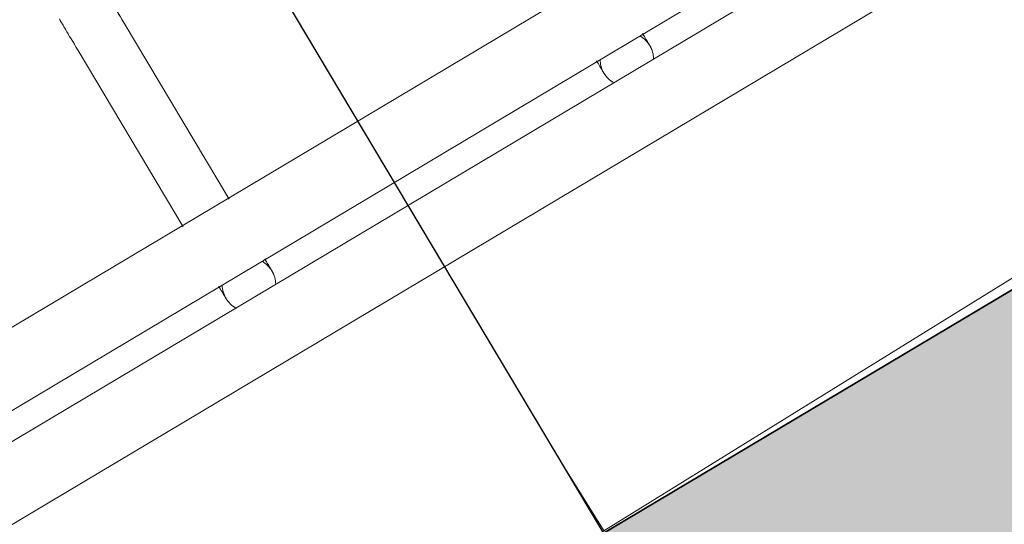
# Model space of a CAD drawing. Header units: metres. Extents: x 127444 to 127966, y 464485 to 464708.
# Tile 269 of 425: x 127922.6222 to 127922.7325, y 464649.1569 to 464649.2134. Entities that reach past the tile are written whole.
import ezdxf

# ---------------------------------------------------------------- set-up
doc = ezdxf.new("R2010")
doc.units = ezdxf.units.M
doc.layers.get('Defpoints').update_dxf_attribs({"color": 181, "lineweight": 25})
for name, color, linetype, lineweight in [('A-FLOR-HRAL', 11, 'Continuous', 9), ('B-WE-VH-VERHARDING_BETONSTRAATSTEEN-A-200', 8, 'Continuous', 9), ('N-WE-VH-VERHARDING_BETON-A', 252, 'Continuous', 18), ('N-WE-VH-VERHARDING_BETON-G', 252, 'Continuous', 35), ('S-BEAM', 12, 'Continuous', 9)]:
    doc.layers.add(name, color=color, linetype=linetype, lineweight=lineweight)

# ---------------------------------------------------------------- blocks, each defined once
blk = doc.blocks.new('34_22_B_BNP_Hekwerk_Integra_Schuin - Integra_Schuin_1000-4876941--2_00_00')
at = {"layer": 'A-FLOR-HRAL'}
for p, q in [((2736.97, 9.5), (-1956.09, 9.5)), ((-1956.09, 1.5), (2736.97, 1.5)), ((2736.97, -1.5), (-1956.09, -1.5)), ((-1956.09, -9.5), (2736.97, -9.5))]:
    blk.add_line(p, q, dxfattribs=at)
at = {"layer": 'S-BEAM'}
for p, q in [((-1842.24, 32.34), (-1842.24, 9.35)), ((-1842.24, 32.34), (-1842.24, 9.35)), ((-1842.24, 32.34), (-1842.24, 9.35)), ((-1842.24, 32.34), (-1842.24, 9.36)), ((-1836.24, 9.35), (-1836.24, 32.34)), ((-1836.24, 9.35), (-1836.24, 32.34)), ((-1836.24, 9.35), (-1836.24, 32.34)), ((-1836.24, 9.36), (-1836.24, 32.34))]:
    blk.add_line(p, q, dxfattribs=at)
at = {"layer": 'S-BEAM', "flags": 128}
for points in [[(-1842.24, 36.13), (-1842.24, 36.25), (-1842.23, 36.36), (-1842.22, 36.48)], [(-1842.24, 32.34), (-1842.24, 32.75), (-1842.24, 33.15), (-1842.24, 33.52), (-1842.24, 33.87), (-1842.24, 34.2), (-1842.24, 34.5), (-1842.24, 34.78), (-1842.24, 35.03), (-1842.24, 35.26), (-1842.24, 35.46), (-1842.24, 35.64), (-1842.24, 35.78), (-1842.24, 35.91), (-1842.24, 36), (-1842.24, 36.07), (-1842.24, 36.11), (-1842.24, 36.13)], [(-1842.24, 36.13), (-1842.24, 36.11), (-1842.24, 36.07), (-1842.24, 36), (-1842.24, 35.91), (-1842.24, 35.79), (-1842.24, 35.64), (-1842.24, 35.46), (-1842.24, 35.26), (-1842.24, 35.04), (-1842.24, 34.78), (-1842.24, 34.51), (-1842.24, 34.2), (-1842.24, 33.88), (-1842.24, 33.53), (-1842.24, 33.16), (-1842.24, 32.76), (-1842.24, 32.34), (-1842.24, 32.34)], [(-1836.24, 32.34), (-1836.24, 32.75), (-1836.24, 33.15), (-1836.24, 33.52), (-1836.24, 33.87), (-1836.24, 34.2), (-1836.24, 34.5), (-1836.24, 34.78), (-1836.24, 35.03), (-1836.24, 35.26), (-1836.24, 35.46), (-1836.24, 35.64), (-1836.24, 35.78), (-1836.24, 35.91), (-1836.24, 36), (-1836.24, 36.07), (-1836.24, 36.11), (-1836.24, 36.13)], [(-1836.24, 36.13), (-1836.24, 36.11), (-1836.24, 36.07), (-1836.24, 36), (-1836.24, 35.91), (-1836.24, 35.79), (-1836.24, 35.64), (-1836.24, 35.46), (-1836.24, 35.26), (-1836.24, 35.04), (-1836.24, 34.78), (-1836.24, 34.51), (-1836.24, 34.2), (-1836.24, 33.88), (-1836.24, 33.53), (-1836.24, 33.16), (-1836.24, 32.76), (-1836.24, 32.34), (-1836.24, 32.34)], [(-1842.24, 34.2), (-1842.24, 33.88), (-1842.24, 33.53), (-1842.24, 33.16), (-1842.24, 32.76), (-1842.24, 32.34), (-1842.24, 32.34)], [(-1842.24, 32.34), (-1842.24, 32.75), (-1842.24, 33.15), (-1842.24, 33.52), (-1842.24, 33.87), (-1842.24, 34.2)], [(-1842.24, 1.58), (-1842.24, 1.38), (-1842.24, 1.19), (-1842.24, 1.02), (-1842.24, 0.86), (-1842.24, 0.71), (-1842.24, 0.58), (-1842.24, 0.46), (-1842.24, 0.35), (-1842.24, 0.26), (-1842.24, 0.18), (-1842.24, 0.12), (-1842.24, 0.07), (-1842.24, 0.03), (-1842.24, 0.01), (-1842.24, 0)], [(-1842.24, 1.58), (-1842.24, 1.38), (-1842.24, 1.19), (-1842.24, 1.02), (-1842.24, 0.86), (-1842.24, 0.71), (-1842.24, 0.58), (-1842.24, 0.46), (-1842.24, 0.35), (-1842.24, 0.26), (-1842.24, 0.18), (-1842.24, 0.12), (-1842.24, 0.07), (-1842.24, 0.03), (-1842.24, 0.01), (-1842.24, 0)], [(-1842.24, 0), (-1842.24, 0.01), (-1842.24, 0.03), (-1842.24, 0.06), (-1842.24, 0.11), (-1842.24, 0.18), (-1842.24, 0.26), (-1842.24, 0.35), (-1842.24, 0.46), (-1842.24, 0.58), (-1842.24, 0.71), (-1842.24, 0.86), (-1842.24, 1.02), (-1842.24, 1.19), (-1842.24, 1.37), (-1842.24, 1.57)], [(-1842.24, 0), (-1842.24, 0.01), (-1842.24, 0.03), (-1842.24, 0.06), (-1842.24, 0.11), (-1842.24, 0.18), (-1842.24, 0.26), (-1842.24, 0.35), (-1842.24, 0.46), (-1842.24, 0.58), (-1842.24, 0.71), (-1842.24, 0.86), (-1842.24, 1.02), (-1842.24, 1.19), (-1842.24, 1.37), (-1842.24, 1.57)], [(-1836.24, 1.58), (-1836.24, 1.38), (-1836.24, 1.19), (-1836.24, 1.02), (-1836.24, 0.86), (-1836.24, 0.71), (-1836.24, 0.58), (-1836.24, 0.46), (-1836.24, 0.35), (-1836.24, 0.26), (-1836.24, 0.18), (-1836.24, 0.12), (-1836.24, 0.07), (-1836.24, 0.03), (-1836.24, 0.01), (-1836.24, 0)], [(-1836.24, 1.58), (-1836.24, 1.38), (-1836.24, 1.19), (-1836.24, 1.02), (-1836.24, 0.86), (-1836.24, 0.71), (-1836.24, 0.58), (-1836.24, 0.46), (-1836.24, 0.35), (-1836.24, 0.26), (-1836.24, 0.18), (-1836.24, 0.12), (-1836.24, 0.07), (-1836.24, 0.03), (-1836.24, 0.01), (-1836.24, 0)], [(-1836.24, 0), (-1836.24, 0.01), (-1836.24, 0.03), (-1836.24, 0.06), (-1836.24, 0.11), (-1836.24, 0.18), (-1836.24, 0.26), (-1836.24, 0.35), (-1836.24, 0.46), (-1836.24, 0.58), (-1836.24, 0.71), (-1836.24, 0.86), (-1836.24, 1.02), (-1836.24, 1.19), (-1836.24, 1.37), (-1836.24, 1.57)], [(-1836.24, 0), (-1836.24, 0.01), (-1836.24, 0.03), (-1836.24, 0.06), (-1836.24, 0.11), (-1836.24, 0.18), (-1836.24, 0.26), (-1836.24, 0.35), (-1836.24, 0.46), (-1836.24, 0.58), (-1836.24, 0.71), (-1836.24, 0.86), (-1836.24, 1.02), (-1836.24, 1.19), (-1836.24, 1.37), (-1836.24, 1.57)], [(-1792.94, 1.58), (-1792.94, 1.38), (-1792.94, 1.19), (-1792.94, 1.02), (-1792.94, 0.86), (-1792.94, 0.71), (-1792.94, 0.58), (-1792.94, 0.46), (-1792.94, 0.35), (-1792.94, 0.26), (-1792.94, 0.18), (-1792.94, 0.12), (-1792.94, 0.07), (-1792.94, 0.03), (-1792.94, 0.01), (-1792.94, 0)], [(-1792.94, 1.58), (-1792.94, 1.38), (-1792.94, 1.19), (-1792.94, 1.02), (-1792.94, 0.86), (-1792.94, 0.71), (-1792.94, 0.58), (-1792.94, 0.46), (-1792.94, 0.35), (-1792.94, 0.26), (-1792.94, 0.18), (-1792.94, 0.12), (-1792.94, 0.07), (-1792.94, 0.03), (-1792.94, 0.01), (-1792.94, 0)], [(-1792.94, 0), (-1792.94, 0.01), (-1792.94, 0.03), (-1792.94, 0.06), (-1792.94, 0.11), (-1792.94, 0.18), (-1792.94, 0.26), (-1792.94, 0.35), (-1792.94, 0.46), (-1792.94, 0.58), (-1792.94, 0.71), (-1792.94, 0.86), (-1792.94, 1.02), (-1792.94, 1.19), (-1792.94, 1.37), (-1792.94, 1.57)], [(-1792.94, 0), (-1792.94, 0.01), (-1792.94, 0.03), (-1792.94, 0.06), (-1792.94, 0.11), (-1792.94, 0.18), (-1792.94, 0.26), (-1792.94, 0.35), (-1792.94, 0.46), (-1792.94, 0.58), (-1792.94, 0.71), (-1792.94, 0.86), (-1792.94, 1.02), (-1792.94, 1.19), (-1792.94, 1.37), (-1792.94, 1.57)], [(-1786.94, 1.58), (-1786.94, 1.38), (-1786.94, 1.19), (-1786.94, 1.02), (-1786.94, 0.86), (-1786.94, 0.71), (-1786.94, 0.58), (-1786.94, 0.46), (-1786.94, 0.35), (-1786.94, 0.26), (-1786.94, 0.18), (-1786.94, 0.12), (-1786.94, 0.07), (-1786.94, 0.03), (-1786.94, 0.01), (-1786.94, 0)], [(-1786.94, 1.58), (-1786.94, 1.38), (-1786.94, 1.19), (-1786.94, 1.02), (-1786.94, 0.86), (-1786.94, 0.71), (-1786.94, 0.58), (-1786.94, 0.46), (-1786.94, 0.35), (-1786.94, 0.26), (-1786.94, 0.18), (-1786.94, 0.12), (-1786.94, 0.07), (-1786.94, 0.03), (-1786.94, 0.01), (-1786.94, 0)], [(-1786.94, 0), (-1786.94, 0.01), (-1786.94, 0.03), (-1786.94, 0.06), (-1786.94, 0.11), (-1786.94, 0.18), (-1786.94, 0.26), (-1786.94, 0.35), (-1786.94, 0.46), (-1786.94, 0.58), (-1786.94, 0.71), (-1786.94, 0.86), (-1786.94, 1.02), (-1786.94, 1.19), (-1786.94, 1.37), (-1786.94, 1.57)], [(-1786.94, 0), (-1786.94, 0.01), (-1786.94, 0.03), (-1786.94, 0.06), (-1786.94, 0.11), (-1786.94, 0.18), (-1786.94, 0.26), (-1786.94, 0.35), (-1786.94, 0.46), (-1786.94, 0.58), (-1786.94, 0.71), (-1786.94, 0.86), (-1786.94, 1.02), (-1786.94, 1.19), (-1786.94, 1.37), (-1786.94, 1.57)], [(-1842.19, -0.54), (-1842.21, -0.42), (-1842.23, -0.3), (-1842.24, -0.18), (-1842.24, -0.06), (-1842.24, 0)], [(-1842.19, -0.54), (-1842.21, -0.42), (-1842.23, -0.3), (-1842.24, -0.18), (-1842.24, -0.06), (-1842.24, 0)], [(-1836.24, 0), (-1836.24, -0.12), (-1836.25, -0.24), (-1836.26, -0.36), (-1836.28, -0.48), (-1836.3, -0.6)], [(-1836.24, 0), (-1836.24, -0.12), (-1836.25, -0.24), (-1836.26, -0.36), (-1836.28, -0.48), (-1836.3, -0.6)], [(-1792.89, -0.54), (-1792.91, -0.42), (-1792.92, -0.3), (-1792.93, -0.18), (-1792.94, -0.06), (-1792.94, 0)], [(-1792.89, -0.54), (-1792.91, -0.42), (-1792.92, -0.3), (-1792.93, -0.18), (-1792.94, -0.06), (-1792.94, 0)], [(-1786.94, 0), (-1786.94, -0.12), (-1786.95, -0.24), (-1786.96, -0.36), (-1786.98, -0.48), (-1787, -0.6)], [(-1786.94, 0), (-1786.94, -0.12), (-1786.95, -0.24), (-1786.96, -0.36), (-1786.98, -0.48), (-1787, -0.6)], [(-1841.81, -1.55), (-1841.87, -1.44), (-1841.93, -1.34), (-1841.98, -1.23)], [(-1841.81, -1.55), (-1841.87, -1.44), (-1841.93, -1.34), (-1841.98, -1.23)], [(-1792.51, -1.55), (-1792.57, -1.44), (-1792.63, -1.34), (-1792.68, -1.23)], [(-1792.51, -1.55), (-1792.57, -1.44), (-1792.63, -1.34), (-1792.68, -1.23)]]:
    blk.add_lwpolyline(points, dxfattribs=at)
at = {"layer": 'S-BEAM'}
for centre, start, end in [((-1839.24, 0), 150, 180), ((-1839.24, 0), 0, 30), ((-1789.94, 0), 150, 180), ((-1789.94, 0), 0, 30), ((-1839.24, 0), 165, 180), ((-1839.24, 0), 180, 210), ((-1839.24, 0), 180, 195), ((-1839.24, 0), 330, 0), ((-1839.24, 0), 0, 15), ((-1839.24, 0), 345, 0), ((-1789.94, 0), 165, 180), ((-1789.94, 0), 180, 210), ((-1789.94, 0), 180, 195), ((-1789.94, 0), 330, 0), ((-1789.94, 0), 0, 15), ((-1789.94, 0), 345, 0), ((-1839.24, 0), 207.2106, 210)]:
    blk.add_arc(centre, 3, start, end, dxfattribs=at)

msp = doc.modelspace()

# ---------------------------------------------------------------- hatches: boundary and pattern name
at = {"layer": 'B-WE-VH-VERHARDING_BETONSTRAATSTEEN-A-200'}
h = msp.add_hatch(dxfattribs=at)
h.set_pattern_fill('AVH-BSS_KEIFORMAAT_ELLEBOOG-SO', color=256, angle=1, pattern_type=2)
h.set_pattern_definition([(31.81611, (127908.58607, 464613.06392), (0.03386772, 0.14457862), [0.315, -0.105]), (301.81611, (127908.47536, 464613.24236), (0.03386772, 0.14457862), [0.315, -0.105])])
h.paths.add_polyline_path([(127940.57923, 464651.66311), (127937.65926, 464649.92134), (127938.01786, 464649.32017), (127940.93783, 464651.06194)], flags=16)
h.paths.add_polyline_path([(127944.2228, 464653.02142), (127943.8642, 464653.62259), (127940.94423, 464651.88083), (127941.30283, 464651.27966)], flags=16)
edge = h.paths.add_edge_path(flags=16)
edge.add_arc((127917.88105, 464700.47107), 0.4, 30.8149, 210.8149)
edge.add_line((127917.53752, 464700.26616), (127921.37951, 464693.82496))
edge.add_arc((127921.72304, 464694.02987), 0.4, 210.8149, 390.8149)
edge.add_line((127922.06657, 464694.23477), (127918.22458, 464700.67597))
edge = h.paths.add_edge_path()
edge.add_line((127929.24995, 464697.53579), (127928.80329, 464697.26935))
edge.add_line((127928.80329, 464697.26935), (127928.62665, 464697.56548))
edge.add_line((127928.62665, 464697.56548), (127924.41416, 464695.05272))
edge.add_line((127924.41416, 464695.05272), (127919.91876, 464702.589))
edge.add_arc((127922.49521, 464704.12585), 3, 146.6578, 210.81611, ccw=False)
edge.add_line((127919.989, 464705.77476), (127913.63025, 464701.98178))
edge.add_arc((127913.33915, 464701.57526), 0.5, 30.8162, 54.3942, ccw=False)
edge.add_line((127913.76856, 464701.8314), (127919.60859, 464692.04091))
edge.add_arc((127919.17411, 464691.7839), 0.50481, -52.9525, 30.6058, ccw=False)
edge.add_line((127919.47824, 464691.381), (127915.65218, 464689.09885))
edge.add_line((127915.65218, 464689.09885), (127916.2004, 464688.17979))
edge.add_line((127916.2004, 464688.17979), (127915.59923, 464687.82119))
edge.add_line((127915.59923, 464687.82119), (127915.05101, 464688.74026))
edge.add_line((127915.05101, 464688.74026), (127913.20424, 464687.63872))
edge.add_line((127913.20424, 464687.63872), (127914.89256, 464684.76207))
edge.add_line((127914.89256, 464684.76207), (127915.59184, 464684.79392))
edge.add_line((127915.59184, 464684.79392), (127915.63332, 464683.88302))
edge.add_line((127915.63332, 464683.88302), (127917.341, 464684.90122))
edge.add_line((127917.341, 464684.90122), (127916.77749, 464685.84591))
edge.add_line((127916.77749, 464685.84591), (127917.37866, 464686.20451))
edge.add_line((127917.37866, 464686.20451), (127918.50568, 464684.31512))
edge.add_line((127918.50568, 464684.31512), (127917.90451, 464683.95652))
edge.add_line((127917.90451, 464683.95652), (127919.08277, 464681.98124))
edge.add_line((127919.08277, 464681.98124), (127919.68394, 464682.33984))
edge.add_line((127919.68394, 464682.33984), (127921.4257, 464679.41987))
edge.add_line((127921.4257, 464679.41987), (127920.82453, 464679.06127))
edge.add_line((127920.82453, 464679.06127), (127922.00279, 464677.08599))
edge.add_line((127922.00279, 464677.08599), (127922.60396, 464677.44459))
edge.add_line((127922.60396, 464677.44459), (127923.73098, 464675.5552))
edge.add_line((127923.73098, 464675.5552), (127923.12981, 464675.1966))
edge.add_line((127923.12981, 464675.1966), (127924.61544, 464672.70603))
edge.add_line((127924.61544, 464672.70603), (127925.21661, 464673.06463))
edge.add_line((127925.21661, 464673.06463), (127926.34363, 464671.17523))
edge.add_line((127926.34363, 464671.17523), (127927.82926, 464668.68467))
edge.add_line((127927.82926, 464668.68467), (127928.95628, 464666.79527))
edge.add_line((127928.95628, 464666.79527), (127930.44191, 464664.30471))
edge.add_line((127930.44191, 464664.30471), (127931.56893, 464662.41531))
edge.add_line((127931.56893, 464662.41531), (127930.96776, 464662.05671))
edge.add_line((127930.96776, 464662.05671), (127932.45339, 464659.56615))
edge.add_line((127932.45339, 464659.56615), (127933.05456, 464659.92475))
edge.add_line((127933.05456, 464659.92475), (127934.18159, 464658.03535))
edge.add_line((127934.18159, 464658.03535), (127933.58041, 464657.67675))
edge.add_line((127933.58041, 464657.67675), (127933.90059, 464657.13999))
edge.add_line((127933.90059, 464657.13999), (127935.47222, 464658.07747))
edge.add_line((127935.47222, 464658.07747), (127936.59925, 464656.18808))
edge.add_line((127936.59925, 464656.18808), (127934.70986, 464655.06105))
edge.add_line((127934.70986, 464655.06105), (127933.96704, 464656.30634))
edge.add_line((127933.96704, 464656.30634), (127931.26177, 464654.69264))
edge.add_line((127931.26177, 464654.69264), (127931.62037, 464654.09147))
edge.add_line((127931.62037, 464654.09147), (127931.0192, 464653.73287))
edge.add_line((127931.0192, 464653.73287), (127930.66068, 464654.33409))
edge.add_line((127930.66068, 464654.33409), (127926.95213, 464652.12194))
edge.add_line((127926.95213, 464652.12194), (127930.18506, 464645.46298))
edge.add_line((127930.18506, 464645.46298), (127936.19927, 464649.05046))
edge.add_line((127936.19927, 464649.05046), (127936.55787, 464648.44929))
edge.add_line((127936.55787, 464648.44929), (127921.0133, 464639.17694))
edge.add_line((127921.0133, 464639.17694), (127920.84681, 464639.45605))
edge.add_line((127920.84681, 464639.45605), (127918.35625, 464637.97043))
edge.add_line((127918.35625, 464637.97043), (127918.90695, 464637.0472))
edge.add_line((127918.90695, 464637.0472), (127917.01756, 464635.92018))
edge.add_line((127917.01756, 464635.92018), (127916.46685, 464636.8434))
edge.add_line((127916.46685, 464636.8434), (127913.97628, 464635.35778))
edge.add_line((127913.97628, 464635.35778), (127914.14278, 464635.07866))
edge.add_line((127914.14278, 464635.07866), (127912.25338, 464633.95164))
edge.add_line((127912.25338, 464633.95164), (127915.11458, 464629.155))
edge.add_line((127915.11458, 464629.155), (127902.72187, 464621.76273))
edge.add_line((127902.72187, 464621.76273), (127903.5901, 464620.30719))
edge.add_line((127903.5901, 464620.30719), (127904.08821, 464620.60432))
edge.add_line((127904.08821, 464620.60432), (127904.44681, 464620.00315))
edge.add_line((127904.44681, 464620.00315), (127903.9487, 464619.70602))
edge.add_line((127903.9487, 464619.70602), (127905.69046, 464616.78605))
edge.add_line((127905.69046, 464616.78605), (127906.18858, 464617.08317))
edge.add_line((127906.18858, 464617.08317), (127906.54718, 464616.482))
edge.add_line((127906.54718, 464616.482), (127906.04906, 464616.18488))
edge.add_line((127906.04906, 464616.18488), (127907.79083, 464613.2649))
edge.add_line((127907.79083, 464613.2649), (127908.28894, 464613.56203))
edge.add_line((127908.28894, 464613.56203), (127908.58607, 464613.06392))
edge.add_line((127908.58607, 464613.06392), (127911.67781, 464614.90814))
edge.add_line((127911.67781, 464614.90814), (127911.38068, 464615.40625))
edge.add_line((127911.38068, 464615.40625), (127922.07294, 464621.78419))
edge.add_line((127922.07294, 464621.78419), (127922.37006, 464621.28608))
edge.add_line((127922.37006, 464621.28608), (127924.86063, 464622.7717))
edge.add_line((127924.86063, 464622.7717), (127924.5635, 464623.26982))
edge.add_line((127924.5635, 464623.26982), (127926.4529, 464624.39684))
edge.add_line((127926.4529, 464624.39684), (127926.75002, 464623.89873))
edge.add_line((127926.75002, 464623.89873), (127929.24059, 464625.38436))
edge.add_line((127929.24059, 464625.38436), (127928.94347, 464625.88247))
edge.add_line((127928.94347, 464625.88247), (127930.83286, 464627.00949))
edge.add_line((127930.83286, 464627.00949), (127931.12999, 464626.51138))
edge.add_line((127931.12999, 464626.51138), (127933.62055, 464627.99701))
edge.add_line((127933.62055, 464627.99701), (127933.32343, 464628.49512))
edge.add_line((127933.32343, 464628.49512), (127935.21282, 464629.62214))
edge.add_line((127935.21282, 464629.62214), (127935.50995, 464629.12403))
edge.add_line((127935.50995, 464629.12403), (127938.00051, 464630.60966))
edge.add_line((127938.00051, 464630.60966), (127937.96978, 464630.66119))
edge.add_line((127937.96978, 464630.66119), (127938.61389, 464631.0454))
edge.add_line((127938.61389, 464631.0454), (127938.3475, 464631.49198))
edge.add_line((127938.3475, 464631.49198), (127938.94867, 464631.85058))
edge.add_line((127938.94867, 464631.85058), (127939.21506, 464631.404))
edge.add_line((127939.21506, 464631.404), (127942.99385, 464633.65805))
edge.add_line((127942.99385, 464633.65805), (127942.72746, 464634.10463))
edge.add_line((127942.72746, 464634.10463), (127943.32863, 464634.46323))
edge.add_line((127943.32863, 464634.46323), (127943.59502, 464634.01665))
edge.add_line((127943.59502, 464634.01665), (127947.37381, 464636.2707))
edge.add_line((127947.37381, 464636.2707), (127947.10742, 464636.71728))
edge.add_line((127947.10742, 464636.71728), (127947.70859, 464637.07588))
edge.add_line((127947.70859, 464637.07588), (127947.97498, 464636.6293))
edge.add_line((127947.97498, 464636.6293), (127951.75377, 464638.88335))
edge.add_line((127951.75377, 464638.88335), (127951.48738, 464639.32993))
edge.add_line((127951.48738, 464639.32993), (127952.08855, 464639.68853))
edge.add_line((127952.08855, 464639.68853), (127952.35494, 464639.24195))
edge.add_line((127952.35494, 464639.24195), (127956.13373, 464641.496))
edge.add_line((127956.13373, 464641.496), (127955.86734, 464641.94258))
edge.add_line((127955.86734, 464641.94258), (127956.46851, 464642.30118))
edge.add_line((127956.46851, 464642.30118), (127956.7349, 464641.8546))
edge.add_line((127956.7349, 464641.8546), (127960.51369, 464644.10865))
edge.add_line((127960.51369, 464644.10865), (127960.2473, 464644.55523))
edge.add_line((127960.2473, 464644.55523), (127960.69389, 464644.82162))
edge.add_line((127960.69389, 464644.82162), (127959.27999, 464647.19196))
edge.add_line((127959.27999, 464647.19196), (127958.8334, 464646.92557))
edge.add_line((127958.8334, 464646.92557), (127958.47477, 464647.52678))
edge.add_line((127958.47477, 464647.52678), (127958.92142, 464647.79309))
edge.add_line((127958.92142, 464647.79309), (127958.87527, 464647.87041))
edge.add_line((127958.87527, 464647.87041), (127958.83663, 464647.84737))
edge.add_line((127958.83663, 464647.84737), (127958.29873, 464648.74912))
edge.add_line((127958.29873, 464648.74912), (127958.3374, 464648.77219))
edge.add_line((127958.3374, 464648.77219), (127958.29125, 464648.84946))
edge.add_line((127958.29125, 464648.84946), (127957.84469, 464648.58308))
edge.add_line((127957.84469, 464648.58308), (127957.48609, 464649.18425))
edge.add_line((127957.48609, 464649.18425), (127957.93268, 464649.45064))
edge.add_line((127957.93268, 464649.45064), (127955.52494, 464653.48708))
edge.add_line((127955.52494, 464653.48708), (127955.07836, 464653.22069))
edge.add_line((127955.07836, 464653.22069), (127954.71976, 464653.82186))
edge.add_line((127954.71976, 464653.82186), (127955.16635, 464654.08825))
edge.add_line((127955.16635, 464654.08825), (127952.76374, 464658.1161))
edge.add_line((127952.76374, 464658.1161), (127952.31714, 464657.8497))
edge.add_line((127952.31714, 464657.8497), (127951.95854, 464658.45088))
edge.add_line((127951.95854, 464658.45088), (127952.40514, 464658.71727))
edge.add_line((127952.40514, 464658.71727), (127950.1511, 464662.49607))
edge.add_line((127950.1511, 464662.49607), (127949.70449, 464662.22967))
edge.add_line((127949.70449, 464662.22967), (127949.34589, 464662.83084))
edge.add_line((127949.34589, 464662.83084), (127949.79248, 464663.09722))
edge.add_line((127949.79248, 464663.09722), (127947.53848, 464666.87604))
edge.add_line((127947.53848, 464666.87604), (127947.09184, 464666.60963))
edge.add_line((127947.09184, 464666.60963), (127946.73324, 464667.2108))
edge.add_line((127946.73324, 464667.2108), (127947.17983, 464667.47719))
edge.add_line((127947.17983, 464667.47719), (127944.92584, 464671.25601))
edge.add_line((127944.92584, 464671.25601), (127944.47919, 464670.98959))
edge.add_line((127944.47919, 464670.98959), (127944.12059, 464671.59076))
edge.add_line((127944.12059, 464671.59076), (127944.56722, 464671.85717))
edge.add_line((127944.56722, 464671.85717), (127942.31317, 464675.63596))
edge.add_line((127942.31317, 464675.63596), (127941.86654, 464675.36955))
edge.add_line((127941.86654, 464675.36955), (127941.50794, 464675.97072))
edge.add_line((127941.50794, 464675.97072), (127941.9546, 464676.23715))
edge.add_line((127941.9546, 464676.23715), (127939.7005, 464680.01591))
edge.add_line((127939.7005, 464680.01591), (127939.25413, 464679.74965))
edge.add_line((127939.25413, 464679.74965), (127938.89514, 464680.35059))
edge.add_line((127938.89514, 464680.35059), (127939.34202, 464680.61716))
edge.add_line((127939.34202, 464680.61716), (127937.08788, 464684.39589))
edge.add_line((127937.08788, 464684.39589), (127936.64124, 464684.12947))
edge.add_line((127936.64124, 464684.12947), (127936.28264, 464684.73064))
edge.add_line((127936.28264, 464684.73064), (127936.7293, 464684.99708))
edge.add_line((127936.7293, 464684.99708), (127934.47522, 464688.77585))
edge.add_line((127934.47522, 464688.77585), (127934.02859, 464688.50943))
edge.add_line((127934.02859, 464688.50943), (127933.66999, 464689.1106))
edge.add_line((127933.66999, 464689.1106), (127934.11664, 464689.37703))
edge.add_line((127934.11664, 464689.37703), (127931.8626, 464693.15582))
edge.add_line((127931.8626, 464693.15582), (127931.41594, 464692.88939))
edge.add_line((127931.41594, 464692.88939), (127931.05734, 464693.49056))
edge.add_line((127931.05734, 464693.49056), (127931.504, 464693.75699))
edge.add_line((127931.504, 464693.75699), (127929.24995, 464697.53579))
h.paths.add_polyline_path([(127958.14957, 464648.76494), (127958.25263, 464648.82642), (127958.88274, 464647.77007), (127958.77968, 464647.7086)], flags=17)
h = msp.add_hatch(dxfattribs=at)
h.set_pattern_fill('AVH-BSS_KEIFORMAAT_ELLEBOOG-SO', color=256, angle=1, pattern_type=2)
h.set_pattern_definition([(1, (2e-09, 52.72539), (0.103151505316, 0.106816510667), [0.315, -0.105]), (271, (-0.00367, 52.93536), (0.103151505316, 0.106816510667), [0.315, -0.105])])
h.paths.add_polyline_path([(127936.64375, 464648.50051), (127936.28515, 464649.10169), (127925.97936, 464642.95427), (127922.55986, 464648.68687), (127922.86045, 464648.86617), (127922.50185, 464649.46734), (127917.3531, 464646.39611), (127917.30336, 464647.21519), (127916.60409, 464647.18334), (127916.70418, 464644.98562), (127917.40346, 464645.01746), (127917.37714, 464645.59537), (127918.05108, 464645.99738), (127921.47058, 464640.26478), (127920.6547, 464639.77811), (127921.0133, 464639.17694)], flags=17)
h.paths.add_polyline_path([(127906.47784, 464630.50653), (127906.11925, 464631.1077), (127904.22985, 464629.98067), (127904.58845, 464629.3795)], flags=16)
h.paths.add_polyline_path([(127914.14278, 464635.07866), (127913.78418, 464635.67983), (127911.89478, 464634.55281), (127912.25338, 464633.95164)], flags=17)
h.paths.add_polyline_path([(127936.64375, 464648.50051), (127936.28515, 464649.10169), (127925.97936, 464642.95427), (127922.55986, 464648.68687), (127922.86045, 464648.86617), (127922.50185, 464649.46734), (127917.3531, 464646.39611), (127917.30336, 464647.21519), (127916.60409, 464647.18334), (127916.70418, 464644.98562), (127917.40346, 464645.01746), (127917.37714, 464645.59537), (127918.05108, 464645.99738), (127921.47058, 464640.26478), (127920.6547, 464639.77811), (127921.0133, 464639.17694)], flags=17)
edge = h.paths.add_edge_path(flags=16)
edge.add_arc((127906.61302, 464696.42456), 0.40001, 2.991, 182.2395)
edge.add_line((127906.21332, 464696.40893), (127906.72019, 464685.30208))
edge.add_arc((127907.11886, 464685.34036), 0.4005, 185.4842, 359.7384)
edge.add_line((127907.51936, 464685.33853), (127907.01249, 464696.44544))
edge = h.paths.add_edge_path()
edge.add_line((127915.6825, 464667.41804), (127916.38177, 464667.44989))
edge.add_line((127916.38177, 464667.44989), (127916.21855, 464671.03351))
edge.add_line((127916.21855, 464671.03351), (127915.51928, 464671.00166))
edge.add_line((127915.51928, 464671.00166), (127915.41918, 464673.19938))
edge.add_line((127915.41918, 464673.19938), (127916.11846, 464673.23123))
edge.add_line((127916.11846, 464673.23123), (127915.98254, 464676.21547))
edge.add_line((127915.98254, 464676.21547), (127915.28327, 464676.18363))
edge.add_line((127915.28327, 464676.18363), (127915.12857, 464679.58011))
edge.add_line((127915.12857, 464679.58011), (127915.82785, 464679.61195))
edge.add_line((127915.82785, 464679.61195), (127915.69193, 464682.5962))
edge.add_line((127915.69193, 464682.5962), (127914.99266, 464682.56435))
edge.add_line((127914.99266, 464682.56435), (127914.89029, 464684.81202))
edge.add_line((127914.89029, 464684.81202), (127913.20424, 464687.63872))
edge.add_line((127913.20424, 464687.63872), (127910.65997, 464686.12114))
edge.add_arc((127910.40161, 464686.54922), 0.50001, 182.6082, 301.1127, ccw=False)
edge.add_line((127909.90212, 464686.52647), (127909.31543, 464699.40799))
edge.add_line((127909.31543, 464699.40799), (127903.79014, 464696.11216))
edge.add_line((127903.79014, 464696.11216), (127904.50289, 464680.46465))
edge.add_line((127904.50289, 464680.46465), (127899.60241, 464680.24141))
edge.add_line((127899.60241, 464680.24141), (127899.92236, 464673.19029))
edge.add_line((127899.92236, 464673.19029), (127899.34297, 464673.1639))
edge.add_line((127899.34297, 464673.1639), (127899.50737, 464669.58033))
edge.add_line((127899.50737, 464669.58033), (127900.08677, 464669.60672))
edge.add_line((127900.08677, 464669.60672), (127900.18686, 464667.409))
edge.add_line((127900.18686, 464667.409), (127899.60746, 464667.38261))
edge.add_line((127899.60746, 464667.38261), (127899.77068, 464663.79899))
edge.add_line((127899.77068, 464663.79899), (127900.35008, 464663.82538))
edge.add_line((127900.35008, 464663.82538), (127900.45017, 464661.62766))
edge.add_line((127900.45017, 464661.62766), (127899.87077, 464661.60127))
edge.add_line((127899.87077, 464661.60127), (127900.03861, 464658.01786))
edge.add_line((127900.03861, 464658.01786), (127900.61801, 464658.04425))
edge.add_line((127900.61801, 464658.04425), (127900.71348, 464655.84631))
edge.add_line((127900.71348, 464655.84631), (127900.13408, 464655.81992))
edge.add_line((127900.13408, 464655.81992), (127900.2973, 464652.2363))
edge.add_line((127900.2973, 464652.2363), (127900.8767, 464652.26269))
edge.add_line((127900.8767, 464652.26269), (127900.9768, 464650.06497))
edge.add_line((127900.9768, 464650.06497), (127900.3974, 464650.03858))
edge.add_line((127900.3974, 464650.03858), (127900.56061, 464646.45496))
edge.add_line((127900.56061, 464646.45496), (127901.14001, 464646.48135))
edge.add_line((127901.14001, 464646.48135), (127901.76673, 464632.72094))
edge.add_line((127901.76673, 464632.72094), (127901.18733, 464632.69455))
edge.add_line((127901.18733, 464632.69455), (127901.35055, 464629.11093))
edge.add_line((127901.35055, 464629.11093), (127901.92995, 464629.13732))
edge.add_line((127901.92995, 464629.13732), (127902.03004, 464626.9396))
edge.add_line((127902.03004, 464626.9396), (127901.45064, 464626.91321))
edge.add_line((127901.45064, 464626.91321), (127901.58097, 464624.05164))
edge.add_line((127901.58097, 464624.05164), (127902.16037, 464624.07803))
edge.add_line((127902.16037, 464624.07803), (127902.19222, 464623.37876))
edge.add_line((127902.19222, 464623.37876), (127901.7694, 464623.3595))
edge.add_line((127901.7694, 464623.3595), (127902.72187, 464621.76273))
edge.add_line((127902.72187, 464621.76273), (127915.11458, 464629.155))
edge.add_line((127915.11458, 464629.155), (127912.25338, 464633.95164))
edge.add_line((127912.25338, 464633.95164), (127914.14278, 464635.07866))
edge.add_line((127914.14278, 464635.07866), (127913.97628, 464635.35778))
edge.add_line((127913.97628, 464635.35778), (127916.46685, 464636.8434))
edge.add_line((127916.46685, 464636.8434), (127915.89053, 464637.80957))
edge.add_line((127915.89053, 464637.80957), (127917.77993, 464638.9366))
edge.add_line((127917.77993, 464638.9366), (127918.35625, 464637.97043))
edge.add_line((127918.35625, 464637.97043), (127920.84681, 464639.45605))
edge.add_line((127920.84681, 464639.45605), (127920.6547, 464639.77811))
edge.add_line((127920.6547, 464639.77811), (127921.47058, 464640.26478))
edge.add_line((127921.47058, 464640.26478), (127918.05038, 464646.00075))
edge.add_line((127918.05038, 464646.00075), (127917.37714, 464645.59537))
edge.add_line((127917.37714, 464645.59537), (127917.40346, 464645.01746))
edge.add_line((127917.40346, 464645.01746), (127916.70418, 464644.98562))
edge.add_line((127916.70418, 464644.98562), (127916.60409, 464647.18334))
edge.add_line((127916.60409, 464647.18334), (127917.18349, 464647.20973))
edge.add_line((127917.18349, 464647.20973), (127917.15193, 464647.90268))
edge.add_line((127917.15193, 464647.90268), (127916.57253, 464647.87629))
edge.add_line((127916.57253, 464647.87629), (127916.47243, 464650.07401))
edge.add_line((127916.47243, 464650.07401), (127917.17171, 464650.10586))
edge.add_line((127917.17171, 464650.10586), (127917.00849, 464653.68948))
edge.add_line((127917.00849, 464653.68948), (127916.30922, 464653.65763))
edge.add_line((127916.30922, 464653.65763), (127916.21781, 464655.85575))
edge.add_line((127916.21781, 464655.85575), (127916.0459, 464659.43897))
edge.add_line((127916.0459, 464659.43897), (127915.94581, 464661.6367))
edge.add_line((127915.94581, 464661.6367), (127915.78259, 464665.22032))
edge.add_line((127915.78259, 464665.22032), (127915.6825, 464667.41804))
h = msp.add_hatch(dxfattribs=at)
h.set_pattern_fill('AVH-BSS_KEIFORMAAT_ELLEBOOG-SO', color=256, scale=0.1, angle=1, pattern_type=2)
h.set_pattern_definition([(31.7793, (127922.68755, 464649.15602), (0.0339605, 0.144557), [0.315, -0.105]), (301.7793, (127922.57696, 464649.33454), (0.0339605, 0.144557), [0.315, -0.105])])
h.paths.add_polyline_path([(127924.56403, 464650.27534), (127925.10741, 464650.59736), (127924.93944, 464650.92136), (127922.50215, 464649.46752), (127922.68755, 464649.15602), (127924.14266, 464650.02399)])
at = {"layer": 'N-WE-VH-VERHARDING_BETON-A'}
h = msp.add_hatch(color=256, dxfattribs=at)
h.dxf.hatch_style = 1
edge = h.paths.add_edge_path()
edge.add_line((127921.64988, 464639.96419), (127917.87178, 464646.29796))
edge.add_line((127917.87178, 464646.29796), (127917.89329, 464646.31079))
edge.add_line((127917.89329, 464646.31079), (127917.94448, 464646.22489))
edge.add_arc((127917.96595, 464646.23769), 0.025, 210.8161, 300.8161)
edge.add_line((127917.97876, 464646.21622), (127918.15361, 464646.32086))
edge.add_arc((127918.13771, 464646.34015), 0.025, 309.4891, 390.8161)
edge.add_line((127918.15918, 464646.35296), (127918.10796, 464646.43884))
edge.add_line((127918.10796, 464646.43884), (127922.27326, 464648.92344))
edge.add_line((127922.27326, 464648.92344), (127922.32444, 464648.83754))
edge.add_arc((127922.34591, 464648.85034), 0.025, 210.8161, 300.8161)
edge.add_line((127922.35872, 464648.82887), (127922.4446, 464648.8801))
edge.add_line((127922.4446, 464648.8801), (127922.53048, 464648.93133))
edge.add_line((127922.53048, 464648.93133), (127922.53915, 464648.96561))
edge.add_line((127922.53915, 464648.96561), (127922.49432, 464649.04075))
edge.add_line((127922.49432, 464649.04075), (127925.10741, 464650.59736))
edge.add_line((127925.10741, 464650.59736), (127926.69124, 464647.32345))
edge.add_line((127926.69124, 464647.32345), (127928.32509, 464643.94613))
edge.add_line((127928.32509, 464643.94613), (127926.26601, 464642.71772))
edge.add_line((127926.26601, 464642.71772), (127926.21479, 464642.8036))
edge.add_arc((127926.19332, 464642.7908), 0.025, 30.8161, 120.8161)
edge.add_line((127926.18051, 464642.81227), (127926.09463, 464642.76104))
edge.add_line((127926.09463, 464642.76104), (127926.00445, 464642.70725))
edge.add_arc((127926.02475, 464642.68753), 0.0283, 135.8356, 195.7966)
edge.add_line((127925.99752, 464642.67983), (127926.05131, 464642.58965))
edge.add_line((127926.05131, 464642.58965), (127921.88605, 464640.10507))
edge.add_line((127921.88605, 464640.10507), (127921.83226, 464640.19525))
edge.add_arc((127921.81255, 464640.17495), 0.0283, 45.8356, 105.7966)
edge.add_line((127921.80484, 464640.20218), (127921.62449, 464640.0946))
edge.add_arc((127921.64479, 464640.07488), 0.0283, 135.8356, 195.7966)
edge.add_line((127921.61756, 464640.06718), (127921.67135, 464639.977))
edge.add_line((127921.67135, 464639.977), (127921.64988, 464639.96419))

# ---------------------------------------------------------------- linework, layer by layer
at = {"layer": 'Defpoints', "flags": 128}
msp.add_lwpolyline([(127916.57253, 464647.87629), (127917.15193, 464647.90268), (127917.18349, 464647.20973), (127916.60409, 464647.18334), (127916.70418, 464644.98562), (127917.40346, 464645.01746), (127917.37714, 464645.59537), (127922.54706, 464648.70834), (127922.86045, 464648.86617), (127922.50185, 464649.46734), (127926.28064, 464651.72139), (127926.63924, 464651.12022), (127927.24041, 464651.47882), (127926.90781, 464652.03659), (127930.66068, 464654.33409), (127931.0192, 464653.73287), (127931.62037, 464654.09147), (127931.26177, 464654.69264), (127933.96704, 464656.30634)], dxfattribs=at)
msp.add_lwpolyline([(127920.6547, 464639.77811), (127921.0133, 464639.17694), (127936.55787, 464648.44929), (127936.19927, 464649.05046), (127925.97936, 464642.95427), (127922.55986, 464648.68687), (127922.86045, 464648.86617), (127922.50185, 464649.46734), (127917.3531, 464646.39611), (127917.30336, 464647.21519), (127916.60409, 464647.18334), (127916.70418, 464644.98562), (127917.40346, 464645.01746), (127917.37714, 464645.59537), (127918.05108, 464645.99738), (127921.47058, 464640.26478)], close=True, dxfattribs=at)
at = {"layer": 'N-WE-VH-VERHARDING_BETON-G', "flags": 128}
msp.add_lwpolyline([(127922.35872, 464648.82887), (127922.4446, 464648.8801), (127922.53048, 464648.93133), (127922.53915, 464648.96561), (127922.49432, 464649.04075), (127925.10741, 464650.59736), (127926.69124, 464647.32345), (127928.32509, 464643.94613), (127926.26601, 464642.71772), (127926.21479, 464642.8036, 0.414214), (127926.18051, 464642.81227), (127926.09463, 464642.76104), (127926.00445, 464642.70725, 0.267767), (127925.99752, 464642.67983), (127926.05131, 464642.58965), (127921.88605, 464640.10507)], format="xyb", dxfattribs=at)

# ---------------------------------------------------------------- block references
at = {"layer": 'A-FLOR-HRAL', "xscale": 0.001, "yscale": 0.001, "zscale": 0.001, "rotation": 30.81638242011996}
msp.add_blockref('34_22_B_BNP_Hekwerk_Integra_Schuin - Integra_Schuin_1000-4876941--2_00_00', (127924.22744, 464650.12595), dxfattribs=at)

doc.saveas('drawing.dxf')
